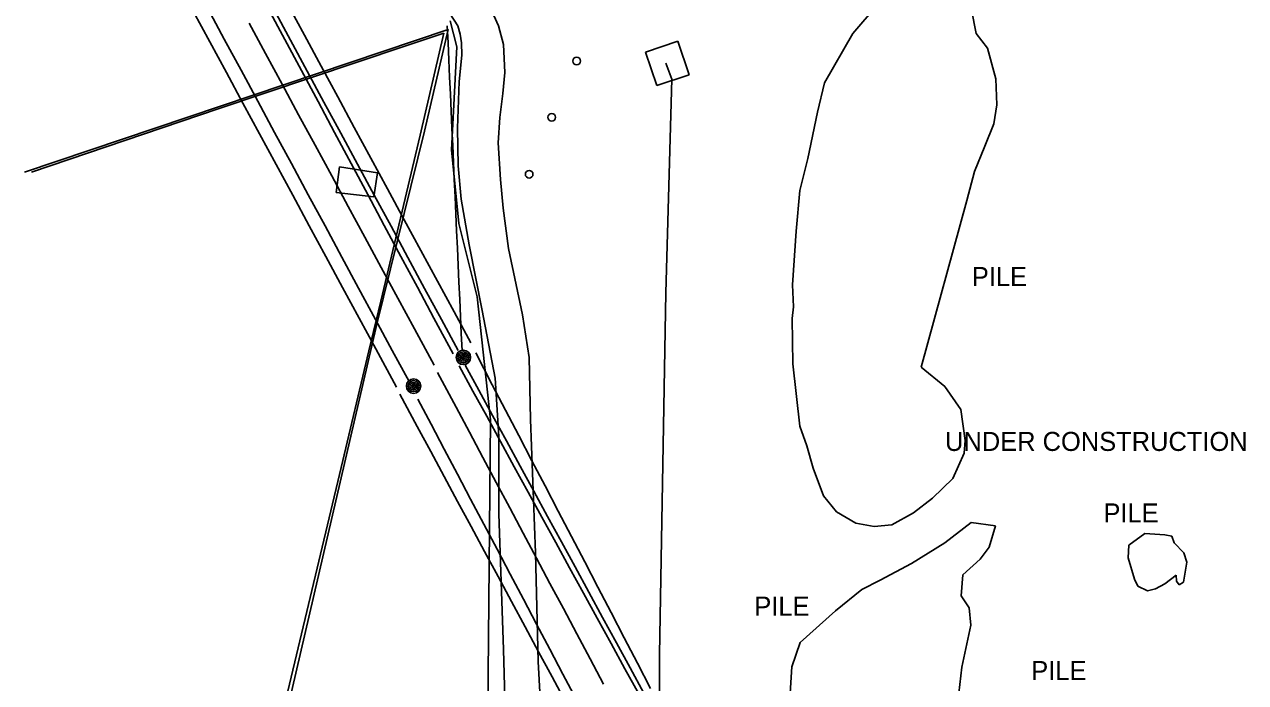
# Model space of a CAD drawing. Extents: x 368532 to 392481, y 10654822 to 10676899.
# Drawn here: x 375149.7 to 375470.5, y 10670183.6 to 10670356.5 of the extents above; entities that cross this region are included whole.
import ezdxf

# ---------------------------------------------------------------- set-up
doc = ezdxf.new("R2010")
doc.units = 0
for name, color, linetype in [('p_Catenary', 7, 'Continuous'), ('p_dtm stock pile', 7, 'Continuous'), ('p_road dirt road', 7, 'Continuous'), ('p_structure cemetary', 7, 'Continuous'), ('p_structure constr area', 7, 'Continuous'), ('p_structure fence', 7, 'Continuous'), ('p_structure pipe', 7, 'Continuous'), ('p_structure unidentified', 7, 'Continuous'), ('p_utility general pole', 7, 'Continuous'), ('p_utility guy anchor', 7, 'Continuous')]:
    doc.layers.add(name, color=color, linetype=linetype)

msp = doc.modelspace()

# ---------------------------------------------------------------- linework, layer by layer
at = {"layer": 'p_Catenary'}
for points in [[(375194.07, 10670360), (375198.43, 10670351.93), (375202.78, 10670343.87), (375207.14, 10670335.81), (375211.5, 10670327.74), (375215.86, 10670319.68), (375220.22, 10670311.62), (375224.58, 10670303.56), (375228.94, 10670295.49), (375233.3, 10670287.43), (375237.66, 10670279.37), (375242.01, 10670271.3), (375247.49, 10670261.17)], [(375197.82, 10670360.84), (375202.23, 10670352.66), (375206.64, 10670344.48), (375211.06, 10670336.3), (375215.47, 10670328.11), (375219.88, 10670319.93), (375224.3, 10670311.75), (375228.71, 10670303.57), (375233.13, 10670295.39), (375237.54, 10670287.2), (375241.95, 10670279.02), (375246.37, 10670270.84), (375250.78, 10670262.66)], [(375213.81, 10670360.64), (375218.16, 10670352.5), (375222.52, 10670344.37), (375226.87, 10670336.24), (375231.22, 10670328.11), (375235.57, 10670319.97), (375239.92, 10670311.84), (375244.27, 10670303.71), (375248.63, 10670295.57), (375252.98, 10670287.44), (375257.33, 10670279.31), (375262.34, 10670269.94)], [(375263.66, 10670270.86), (375259.26, 10670279.01), (375254.86, 10670287.16), (375250.45, 10670295.31), (375246.05, 10670303.46), (375241.65, 10670311.6), (375237.24, 10670319.75), (375232.84, 10670327.9), (375228.43, 10670336.05), (375224.03, 10670344.2), (375219.63, 10670352.35), (375215.22, 10670360.49)], [(375218.93, 10670361.73), (375223.3, 10670353.65), (375227.67, 10670345.57), (375232.04, 10670337.5), (375236.4, 10670329.42), (375240.77, 10670321.35), (375245.14, 10670313.27), (375249.51, 10670305.19), (375253.87, 10670297.12), (375258.24, 10670289.04), (375262.61, 10670280.97), (375266.98, 10670272.89)], [(375208.74, 10670356.86), (375213.08, 10670348.83), (375217.42, 10670340.8), (375221.77, 10670332.77), (375226.11, 10670324.74), (375230.46, 10670316.71), (375234.8, 10670308.68), (375239.14, 10670300.65), (375243.49, 10670292.62), (375247.83, 10670284.59), (375252.18, 10670276.57), (375257.37, 10670266.96)], [(375264.69, 10670270.8), (375264.48, 10670275.29), (375264.28, 10670279.79), (375264.08, 10670284.28), (375263.87, 10670288.77), (375263.67, 10670293.26), (375263.47, 10670297.75), (375263.26, 10670302.24), (375263.06, 10670306.74), (375262.86, 10670311.23), (375262.65, 10670315.72), (375262.45, 10670320.21), (375262.25, 10670324.7), (375262.04, 10670329.19), (375261.84, 10670333.69), (375261.64, 10670338.18), (375261.43, 10670342.67), (375261.23, 10670347.16), (375261.02, 10670351.65), (375260.82, 10670356.14)], [(375268.28, 10670270.23), (375272.65, 10670261.85), (375276.11, 10670255.2), (375279.58, 10670248.55), (375283.05, 10670241.9), (375286.51, 10670235.26), (375289.98, 10670228.61), (375293.44, 10670221.96), (375296.91, 10670215.31), (375300.38, 10670208.66), (375303.84, 10670202.01), (375307.31, 10670195.36), (375310.78, 10670188.72), (375314.24, 10670182.07)], [(375311.1, 10670180.62), (375307.47, 10670187.25), (375303.84, 10670193.88), (375300.21, 10670200.51), (375296.58, 10670207.14), (375292.95, 10670213.78), (375289.32, 10670220.41), (375285.69, 10670227.04), (375282.06, 10670233.67), (375278.43, 10670240.31), (375274.8, 10670246.94), (375271.17, 10670253.57), (375267.54, 10670260.2), (375263.91, 10670266.83)], [(375265.51, 10670267.02), (375269.12, 10670260.39), (375272.73, 10670253.76), (375276.34, 10670247.13), (375279.96, 10670240.5), (375283.57, 10670233.87), (375287.18, 10670227.24), (375290.79, 10670220.61), (375294.4, 10670213.98), (375298.02, 10670207.35), (375301.63, 10670200.72), (375305.24, 10670194.09), (375308.85, 10670187.46), (375312.47, 10670180.83)], [(375258.25, 10670265.1), (375263.12, 10670255.98), (375266.64, 10670249.36), (375270.17, 10670242.74), (375273.69, 10670236.13), (375277.22, 10670229.51), (375280.75, 10670222.9), (375284.27, 10670216.28), (375287.8, 10670209.66), (375291.32, 10670203.05), (375294.85, 10670196.43), (375298.37, 10670189.82), (375301.9, 10670183.2)], [(375291.88, 10670178.58), (375288.33, 10670185.15), (375284.79, 10670191.72), (375281.25, 10670198.3), (375277.71, 10670204.87), (375274.17, 10670211.44), (375270.63, 10670218.02), (375267.08, 10670224.59), (375263.54, 10670231.16), (375260, 10670237.74), (375256.46, 10670244.31), (375252.92, 10670250.88), (375248.32, 10670259.41)], [(375253.1, 10670258.1), (375256.57, 10670251.53), (375260.03, 10670244.96), (375263.49, 10670238.39), (375266.96, 10670231.82), (375270.42, 10670225.25), (375273.88, 10670218.68), (375277.35, 10670212.11), (375280.81, 10670205.54), (375284.27, 10670198.97), (375287.74, 10670192.41), (375291.2, 10670185.84), (375294.66, 10670179.27)]]:
    msp.add_lwpolyline(points, dxfattribs=at)
at = {"layer": 'p_dtm stock pile'}
for p, q in [((375367.36, 10670354.15), (375373.77, 10670361.53)), ((375398.5, 10670360.35), (375399.79, 10670354.08)), ((375359.95, 10670341.18), (375367.36, 10670354.15)), ((375399.79, 10670354.08), (375402.75, 10670350.27)), ((375402.75, 10670350.27), (375404.96, 10670342.18)), ((375358.09, 10670333.43), (375359.95, 10670341.18)), ((375404.96, 10670342.18), (375405.19, 10670335.37)), ((375405.19, 10670335.37), (375404.4, 10670330.42)), ((375355.57, 10670321.26), (375358.09, 10670333.43)), ((375404.4, 10670330.42), (375402.07, 10670324.48)), ((375402.07, 10670324.48), (375399.31, 10670317.89)), ((375353.42, 10670312.86), (375355.57, 10670321.26)), ((375399.31, 10670317.89), (375397.31, 10670310.21)), ((375352.5, 10670302.17), (375353.42, 10670312.86)), ((375397.31, 10670310.21), (375385.33, 10670266.43)), ((375351.49, 10670288.11), (375352.5, 10670302.17)), ((375351.76, 10670282.28), (375351.49, 10670288.11)), ((375351.42, 10670279.23), (375351.76, 10670282.28)), ((375351.62, 10670267.36), (375351.42, 10670279.23)), ((375353.45, 10670250.94), (375351.62, 10670267.36)), ((375385.33, 10670266.43), (375391.52, 10670261.37)), ((375391.52, 10670261.37), (375395.75, 10670255.37)), ((375395.75, 10670255.37), (375396.86, 10670247.18)), ((375355.3, 10670245.79), (375353.45, 10670250.94)), ((375356.95, 10670239.91), (375355.3, 10670245.79)), ((375396.86, 10670247.18), (375396.63, 10670243.88)), ((375396.63, 10670243.88), (375393.61, 10670237.21)), ((375359.61, 10670232.66), (375356.95, 10670239.91)), ((375393.61, 10670237.21), (375388.32, 10670232.07)), ((375363.05, 10670228.5), (375359.61, 10670232.66)), ((375388.32, 10670232.07), (375383.26, 10670228.23)), ((375368.16, 10670225.51), (375363.05, 10670228.5)), ((375373, 10670224.58), (375368.16, 10670225.51)), ((375383.26, 10670228.23), (375377.56, 10670225.09)), ((375391.53, 10670220.34), (375398.44, 10670225.68)), ((375398.44, 10670225.68), (375404.87, 10670224.77)), ((375377.56, 10670225.09), (375373, 10670224.58)), ((375404.87, 10670224.77), (375403.17, 10670219.2)), ((375439.89, 10670219.7), (375444.08, 10670222.79)), ((375444.08, 10670222.79), (375449.31, 10670222.39)), ((375449.31, 10670222.39), (375451.15, 10670222.11)), ((375451.15, 10670222.11), (375451.8, 10670220.35)), ((375382.76, 10670214.92), (375391.53, 10670220.34)), ((375403.17, 10670219.2), (375400.84, 10670216.06)), ((375439.71, 10670216.4), (375439.89, 10670219.7)), ((375451.8, 10670220.35), (375454.31, 10670217.7)), ((375400.84, 10670216.06), (375396.21, 10670211.9)), ((375441.33, 10670210.78), (375439.71, 10670216.4)), ((375454.31, 10670217.7), (375455.11, 10670215.25)), ((375374.52, 10670210.48), (375382.76, 10670214.92)), ((375455.11, 10670215.25), (375454.26, 10670210.02)), ((375369.73, 10670208.09), (375374.52, 10670210.48)), ((375396.21, 10670211.9), (375395.83, 10670206.41)), ((375442.26, 10670208.92), (375441.33, 10670210.78)), ((375449.3, 10670209.52), (375446.84, 10670208.27)), ((375452.28, 10670211.79), (375449.3, 10670209.52)), ((375452.42, 10670210.25), (375452.28, 10670211.79)), ((375452.28, 10670211.79), (375452.28, 10670211.79)), ((375453.05, 10670209.25), (375452.42, 10670210.25)), ((375454.26, 10670210.02), (375453.05, 10670209.25)), ((375362.84, 10670202.44), (375369.73, 10670208.09)), ((375395.83, 10670206.41), (375397.89, 10670203.23)), ((375444.76, 10670207.73), (375442.26, 10670208.92)), ((375446.84, 10670208.27), (375444.76, 10670207.73)), ((375397.89, 10670203.23), (375398.32, 10670198.66)), ((375353.49, 10670194.13), (375362.84, 10670202.44)), ((375398.32, 10670198.66), (375396.01, 10670187.62)), ((375351.33, 10670187.76), (375353.49, 10670194.13)), ((375350.77, 10670179.42), (375351.33, 10670187.76)), ((375396.01, 10670187.62), (375394.16, 10670171.57))]:
    msp.add_line(p, q, dxfattribs=at)
at = {"layer": 'p_road dirt road'}
for p, q in [((375263.56, 10670356.09), (375259.25, 10670362.97)), ((375274.3, 10670356.1), (375271.35, 10670362.53)), ((375264.21, 10670353.93), (375263.56, 10670356.09)), ((375264.54, 10670351.7), (375264.21, 10670353.93)), ((375275.59, 10670351.21), (375274.3, 10670356.1)), ((375264.67, 10670348.43), (375264.54, 10670351.7)), ((375275.95, 10670343.88), (375275.59, 10670351.21)), ((375263.97, 10670341.53), (375264.67, 10670348.43)), ((375275.44, 10670338.33), (375275.95, 10670343.88)), ((375263.47, 10670329.2), (375263.97, 10670341.53)), ((375274.65, 10670332.05), (375275.44, 10670338.33)), ((375274.2, 10670325.4), (375274.65, 10670332.05)), ((375263.71, 10670319.38), (375263.47, 10670329.2)), ((375274.78, 10670315.74), (375274.2, 10670325.4)), ((375264.43, 10670310.62), (375263.71, 10670319.38)), ((375275.47, 10670308.26), (375274.78, 10670315.74)), ((375266.6, 10670298.57), (375264.43, 10670310.62)), ((375276.93, 10670297.62), (375275.47, 10670308.26)), ((375270.01, 10670281.32), (375266.6, 10670298.57)), ((375280.58, 10670280.21), (375276.93, 10670297.62)), ((375273.42, 10670263.59), (375270.01, 10670281.32)), ((375282.36, 10670269.02), (375280.58, 10670280.21)), ((375282.71, 10670252.69), (375282.36, 10670269.02)), ((375274.38, 10670248.28), (375273.42, 10670263.59)), ((375283.99, 10670217.72), (375282.71, 10670252.69)), ((375274.39, 10670227.97), (375274.38, 10670248.28)), ((375275.63, 10670192.33), (375274.39, 10670227.97)), ((375284.67, 10670189.13), (375283.99, 10670217.72)), ((375276.11, 10670171.8), (375275.63, 10670192.33)), ((375285.55, 10670174.26), (375284.67, 10670189.13))]:
    msp.add_line(p, q, dxfattribs=at)
at = {"layer": 'p_structure cemetary'}
for p, q in [((375249.43, 10670350.66), (375259.93, 10670354.16)), ((375259.93, 10670354.16), (375253.7, 10670327.37)), ((375200.63, 10670334.32), (375249.43, 10670350.66)), ((375151.56, 10670317.69), (375200.63, 10670334.32)), ((375253.7, 10670327.37), (375243.39, 10670283.84)), ((375243.39, 10670283.84), (375240.2, 10670270.77)), ((375240.2, 10670270.77), (375232.91, 10670240.07)), ((375232.91, 10670240.07), (375218.94, 10670181.34))]:
    msp.add_line(p, q, dxfattribs=at)
at = {"layer": 'p_structure constr area'}
for p, q in [((375263.31, 10670350.6), (375261.59, 10670357.45)), ((375261.93, 10670323.57), (375263.31, 10670350.6)), ((375263.89, 10670304.23), (375261.93, 10670323.57)), ((375268.63, 10670284.97), (375263.89, 10670304.23)), ((375272.15, 10670252.64), (375268.63, 10670284.97)), ((375271.33, 10670160), (375272.15, 10670252.64))]:
    msp.add_line(p, q, dxfattribs=at)
at = {"layer": 'p_structure fence'}
for p, q in [((375261.03, 10670355.19), (375149.74, 10670317.7)), ((375254.84, 10670328.45), (375261.03, 10670355.19)), ((375242.34, 10670277.8), (375254.84, 10670328.45)), ((375232.51, 10670319.12), (375231.62, 10670312.38)), ((375242.46, 10670317.51), (375232.51, 10670319.12)), ((375241.53, 10670311.17), (375242.46, 10670317.51)), ((375231.62, 10670312.38), (375241.53, 10670311.17)), ((375217.42, 10670170.47), (375242.34, 10670277.8))]:
    msp.add_line(p, q, dxfattribs=at)
at = {"layer": 'p_structure pipe'}
for p, q in [((375318.22, 10670346.35), (375319.85, 10670342.07)), ((375319.85, 10670342.07), (375318.19, 10670286.03)), ((375318.19, 10670286.03), (375316.61, 10670191.01)), ((375316.61, 10670191.01), (375316.28, 10670134.43))]:
    msp.add_line(p, q, dxfattribs=at)
at = {"layer": 'p_structure unidentified'}
for p, q in [((375312.92, 10670349.22), (375321.41, 10670352.06)), ((375321.41, 10670352.06), (375324.35, 10670343.28)), ((375315.86, 10670340.44), (375312.92, 10670349.22)), ((375324.35, 10670343.28), (375315.86, 10670340.44))]:
    msp.add_line(p, q, dxfattribs=at)
at = {"layer": 'p_utility general pole'}
for centre, radius in [((375265.06, 10670269.03), 1.9), ((375265.06, 10670269.03), 1.44), ((375265.06, 10670269.03), 0.973), ((375265.06, 10670269.03), 0.539), ((375265.06, 10670269.03), 0.192), ((375251.97, 10670261.48), 1.9), ((375251.97, 10670261.48), 1.44), ((375251.97, 10670261.48), 0.973), ((375251.97, 10670261.48), 0.539), ((375251.97, 10670261.48), 0.192)]:
    msp.add_circle(centre, radius, dxfattribs=at)
at = {"layer": 'p_utility guy anchor'}
for centre in [(375294.81, 10670346.88), (375288.27, 10670332.09), (375282.33, 10670317.13)]:
    msp.add_circle(centre, 1, dxfattribs=at)

# ---------------------------------------------------------------- texts
at = {"layer": 'p_dtm stock pile'}
for p in [(375396.76, 10670287.77), (375431.33, 10670225.67), (375339.62, 10670201.2), (375412.37, 10670184.28)]:
    msp.add_text(' PILE', height=5, dxfattribs=at).set_placement(p)
at = {"layer": 'p_structure constr area'}
msp.add_text('UNDER CONSTRUCTION', height=5, dxfattribs=at).set_placement((375391.58, 10670244.46))

doc.saveas('drawing.dxf')
